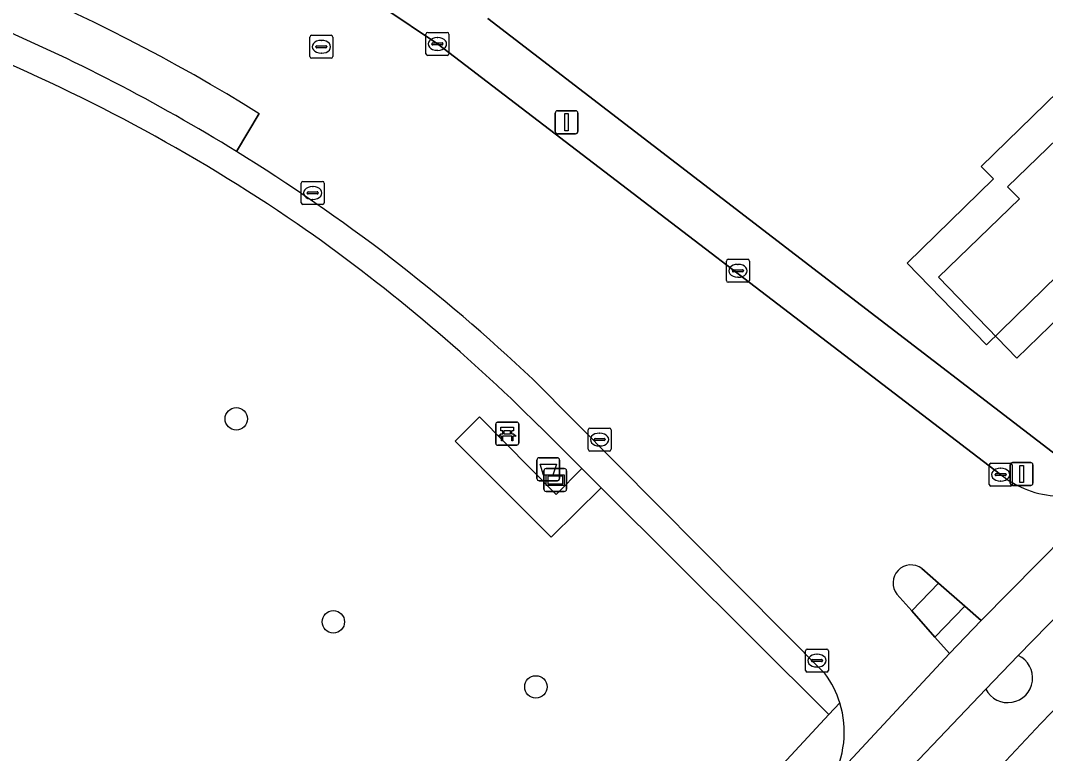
# Model space of a CAD drawing. Extents: x 162879 to 165540, y 384011 to 385181.
# Drawn here: x 163867.39 to 163912.1, y 384190.11 to 384222.07 of the extents above; entities that cross this region are included whole.
import ezdxf

# ---------------------------------------------------------------- set-up
doc = ezdxf.new("R2010")
doc.units = 0
for name, color, linetype in [('IMGEO_Afvalbak', 7, 'Continuous'), ('IMGEO_Bank', 7, 'Continuous'), ('IMGEO_Boom', 7, 'Continuous'), ('IMGEO_Erf', 7, 'Continuous'), ('IMGEO_Fietspad_open', 7, 'Continuous'), ('IMGEO_Groenvoorziening', 7, 'Continuous'), ('IMGEO_Informatiebord', 7, 'Continuous'), ('IMGEO_Kolk', 7, 'Continuous'), ('IMGEO_Lichtmast', 7, 'Continuous'), ('IMGEO_Pand', 7, 'Continuous'), ('IMGEO_Pand_vergunning_verleend', 7, 'Continuous'), ('IMGEO_Parkeervlak_open', 7, 'Continuous'), ('IMGEO_Rijbaan_lokaal_gesloten', 7, 'Continuous'), ('IMGEO_Rijbaan_lokaal_open', 7, 'Continuous'), ('IMGEO_Rioolput', 7, 'Continuous'), ('IMGEO_Verkeerseiland_open', 7, 'Continuous'), ('IMGEO_Voetpad_open', 7, 'Continuous')]:
    doc.layers.add(name, color=color, linetype=linetype)

msp = doc.modelspace()

# ---------------------------------------------------------------- linework, layer by layer
at = {"layer": 'IMGEO_Afvalbak'}
for p, q in [((163889.918, 384202.107), (163889.918, 384202.907)), ((163889.918, 384202.907), (163889.918, 384202.107)), ((163890.018, 384203.007), (163890.808, 384203.007)), ((163890.808, 384203.007), (163890.018, 384203.007)), ((163890.908, 384202.907), (163890.908, 384202.107)), ((163890.908, 384202.107), (163890.908, 384202.907)), ((163890.808, 384202.007), (163890.018, 384202.007)), ((163890.018, 384202.007), (163890.808, 384202.007))]:
    msp.add_line(p, q, dxfattribs=at)
msp.add_lwpolyline([(163890.061, 384202.721), (163890.765, 384202.721), (163890.616, 384202.251), (163890.21, 384202.251), (163890.061, 384202.721)], dxfattribs=at)
for centre, start, end in [((163890.018, 384202.907), 90, 180), ((163890.018, 384202.907), 90, 180), ((163890.808, 384202.907), 0, 90), ((163890.808, 384202.907), 360, 90), ((163890.018, 384202.107), 180, 270), ((163890.018, 384202.107), 180, 270), ((163890.808, 384202.107), 270, 0), ((163890.808, 384202.107), 270, 0)]:
    msp.add_arc(centre, 0.1, start, end, dxfattribs=at)
at = {"layer": 'IMGEO_Bank'}
for p, q in [((163888.121, 384203.632), (163888.121, 384204.473)), ((163888.121, 384204.473), (163888.121, 384203.632)), ((163888.196, 384204.557), (163889.037, 384204.557)), ((163889.037, 384204.557), (163888.196, 384204.557)), ((163889.121, 384204.482), (163889.121, 384203.641)), ((163889.121, 384203.641), (163889.121, 384204.482)), ((163888.818, 384203.955), (163888.425, 384203.955)), ((163888.43, 384204.063), (163888.43, 384204.169)), ((163888.474, 384204.169), (163888.474, 384204.063)), ((163888.762, 384204.175), (163888.48, 384204.175)), ((163888.48, 384204.057), (163888.762, 384204.057)), ((163888.768, 384204.063), (163888.768, 384204.169)), ((163888.812, 384204.169), (163888.812, 384204.063)), ((163889.046, 384203.557), (163888.205, 384203.557)), ((163888.205, 384203.557), (163889.046, 384203.557))]:
    msp.add_line(p, q, dxfattribs=at)
for points in [[(163888.424, 384204.175), (163888.338, 384204.175), (163888.338, 384204.336), (163888.901, 384204.336), (163888.901, 384204.175), (163888.818, 384204.175)], [(163888.368, 384203.955), (163888.226, 384203.955), (163888.338, 384204.057), (163888.424, 384204.057)], [(163888.418, 384203.948), (163888.418, 384203.741), (163888.375, 384203.741), (163888.375, 384203.948)], [(163888.818, 384204.057), (163888.901, 384204.057), (163889.013, 384203.955), (163888.874, 384203.955)], [(163888.868, 384203.948), (163888.868, 384203.741), (163888.824, 384203.741), (163888.824, 384203.948)]]:
    msp.add_lwpolyline(points, dxfattribs=at)
for centre, radius, start, end in [((163888.199, 384204.479), 0.0779, 92.4484, 184.2845), ((163888.199, 384204.479), 0.0779, 92.4484, 184.2845), ((163889.043, 384204.479), 0.0779, 2.4484, 94.2845), ((163889.043, 384204.479), 0.0779, 2.4484, 94.2845), ((163888.368, 384203.948), 0.00671, 2.8957, 87.1043), ((163888.425, 384203.948), 0.00671, 92.8957, 177.1043), ((163888.423, 384204.168), 0.00671, 2.8957, 87.1043), ((163888.423, 384204.064), 0.00671, 272.8957, 357.1043), ((163888.48, 384204.168), 0.00671, 92.8957, 177.1043), ((163888.48, 384204.064), 0.00671, 182.8957, 267.1043), ((163888.762, 384204.168), 0.00671, 2.8957, 87.1043), ((163888.762, 384204.064), 0.00671, 272.8957, 357.1043), ((163888.819, 384204.168), 0.00671, 92.8957, 177.1043), ((163888.819, 384204.064), 0.00671, 182.8957, 267.1043), ((163888.817, 384203.948), 0.00671, 2.8957, 87.1043), ((163888.874, 384203.948), 0.00671, 92.8957, 177.1043), ((163888.199, 384203.635), 0.0779, 182.4484, 274.2845), ((163888.199, 384203.635), 0.0779, 182.4484, 274.2845), ((163889.043, 384203.635), 0.0779, 272.4484, 4.2845), ((163889.043, 384203.635), 0.0779, 272.4484, 4.2845)]:
    msp.add_arc(centre, radius, start, end, dxfattribs=at)
at = {"layer": 'IMGEO_Boom'}
for centre in [(163876.804, 384204.705), (163881.037, 384195.851), (163889.872, 384193.016)]:
    msp.add_circle(centre, 0.489, dxfattribs=at)
at = {"layer": 'IMGEO_Erf'}
for points in [[(163887.777, 384222.157), (163902.197, 384211.088), (163913.637, 384202.307)], [(163913.255, 384211.567), (163909.534, 384207.938), (163906.064, 384211.495), (163909.825, 384215.165), (163909.295, 384215.709), (163913.781, 384220.086)]]:
    msp.add_lwpolyline(points, dxfattribs=at)
at = {"layer": 'IMGEO_Fietspad_open'}
msp.add_lwpolyline([(163909.501, 384192.917), (163910.91, 384194.382), (163916.103, 384199.695), (163915.503, 384202.185), (163909.299, 384195.914), (163907.912, 384194.473), (163902.743, 384188.908), (163904.538, 384187.716)], close=True, dxfattribs=at)
at = {"layer": 'IMGEO_Groenvoorziening'}
msp.add_lwpolyline([(163895.5, 384184.101), (163902.643, 384191.807), (163892.719, 384201.694), (163890.535, 384199.548), (163886.353, 384203.731), (163887.416, 384204.79), (163890.753, 384201.407), (163891.872, 384202.538), (163890.022, 384204.381)], dxfattribs=at)
for centre, radius, start, end in [((163835.823, 384149.371), 77.326, 55.6449, 67.97141), ((163834.681, 384148.895), 78.366, 45.07498, 55.15187)]:
    msp.add_arc(centre, radius, start, end, dxfattribs=at)
at = {"layer": 'IMGEO_Informatiebord'}
for p, q in [((163890.22, 384201.637), (163890.22, 384202.437)), ((163890.22, 384202.437), (163890.22, 384201.637)), ((163890.32, 384202.537), (163891.11, 384202.537)), ((163891.11, 384202.537), (163890.32, 384202.537)), ((163891.21, 384202.437), (163891.21, 384201.637)), ((163891.21, 384201.637), (163891.21, 384202.437)), ((163891.11, 384201.537), (163890.32, 384201.537)), ((163890.32, 384201.537), (163891.11, 384201.537))]:
    msp.add_line(p, q, dxfattribs=at)
for points in [[(163890.321, 384202.269), (163891.109, 384202.269), (163891.109, 384201.805), (163890.321, 384201.805), (163890.321, 384202.269)], [(163890.386, 384202.204), (163890.386, 384201.87), (163891.044, 384201.87), (163891.044, 384202.204), (163890.386, 384202.204)]]:
    msp.add_lwpolyline(points, dxfattribs=at)
for centre, start, end in [((163890.32, 384202.437), 90, 180), ((163890.32, 384202.437), 90, 180), ((163891.11, 384202.437), 0, 90), ((163891.11, 384202.437), 360, 90), ((163890.32, 384201.637), 180, 270), ((163890.32, 384201.637), 180, 270), ((163891.11, 384201.637), 270, 0), ((163891.11, 384201.637), 270, 0)]:
    msp.add_arc(centre, 0.1, start, end, dxfattribs=at)
at = {"layer": 'IMGEO_Kolk'}
for p, q in [((163885.077, 384220.627), (163885.077, 384221.479)), ((163885.152, 384221.553), (163886.004, 384221.553)), ((163885.565, 384221.333), (163885.59, 384221.333)), ((163886.078, 384221.479), (163886.078, 384220.627)), ((163885.336, 384221.047), (163885.336, 384221.059)), ((163885.774, 384221.01), (163885.376, 384221.01)), ((163885.379, 384221.096), (163885.777, 384221.096)), ((163885.588, 384220.773), (163885.563, 384220.773)), ((163885.82, 384221.059), (163885.82, 384221.047)), ((163886.004, 384220.553), (163885.152, 384220.553)), ((163879.638, 384214.129), (163879.638, 384214.981)), ((163879.713, 384215.055), (163880.565, 384215.055)), ((163880.639, 384214.981), (163880.639, 384214.129)), ((163879.897, 384214.549), (163879.897, 384214.561)), ((163880.335, 384214.512), (163879.937, 384214.512)), ((163879.94, 384214.598), (163880.338, 384214.598)), ((163880.126, 384214.835), (163880.151, 384214.835)), ((163880.381, 384214.561), (163880.381, 384214.549)), ((163880.149, 384214.275), (163880.124, 384214.275)), ((163880.565, 384214.055), (163879.713, 384214.055)), ((163898.183, 384210.734), (163898.183, 384211.586)), ((163898.258, 384211.66), (163899.11, 384211.66)), ((163898.671, 384211.44), (163898.696, 384211.44)), ((163899.184, 384211.586), (163899.184, 384210.734)), ((163898.442, 384211.154), (163898.442, 384211.166)), ((163898.88, 384211.117), (163898.482, 384211.117)), ((163898.485, 384211.203), (163898.883, 384211.203)), ((163898.926, 384211.166), (163898.926, 384211.154)), ((163899.11, 384210.66), (163898.258, 384210.66)), ((163898.694, 384210.88), (163898.669, 384210.88)), ((163892.152, 384203.376), (163892.152, 384204.228)), ((163892.227, 384204.302), (163893.079, 384204.302)), ((163893.153, 384204.228), (163893.153, 384203.376)), ((163892.411, 384203.796), (163892.411, 384203.808)), ((163892.454, 384203.845), (163892.852, 384203.845)), ((163892.64, 384204.082), (163892.665, 384204.082)), ((163892.895, 384203.808), (163892.895, 384203.796)), ((163892.849, 384203.759), (163892.451, 384203.759)), ((163892.663, 384203.522), (163892.638, 384203.522)), ((163893.079, 384203.302), (163892.227, 384203.302)), ((163909.644, 384201.845), (163909.644, 384202.697)), ((163909.719, 384202.771), (163910.571, 384202.771)), ((163910.132, 384202.551), (163910.157, 384202.551)), ((163910.645, 384202.697), (163910.645, 384201.845)), ((163909.903, 384202.265), (163909.903, 384202.277)), ((163910.341, 384202.228), (163909.943, 384202.228)), ((163909.946, 384202.314), (163910.344, 384202.314)), ((163910.155, 384201.991), (163910.13, 384201.991)), ((163910.387, 384202.277), (163910.387, 384202.265)), ((163910.571, 384201.771), (163909.719, 384201.771)), ((163901.633, 384193.737), (163901.633, 384194.589)), ((163901.708, 384194.663), (163902.56, 384194.663)), ((163902.121, 384194.443), (163902.146, 384194.443)), ((163902.634, 384194.589), (163902.634, 384193.737)), ((163901.892, 384194.157), (163901.892, 384194.169)), ((163902.33, 384194.12), (163901.932, 384194.12)), ((163901.935, 384194.206), (163902.333, 384194.206)), ((163902.376, 384194.169), (163902.376, 384194.157)), ((163902.56, 384193.663), (163901.708, 384193.663)), ((163902.144, 384193.883), (163902.119, 384193.883))]:
    msp.add_line(p, q, dxfattribs=at)
for points in [[(163885.077, 384220.627), (163885.077, 384221.479)], [(163885.152, 384221.553), (163886.004, 384221.553)], [(163886.078, 384221.479), (163886.078, 384220.627)], [(163886.004, 384220.553), (163885.152, 384220.553)], [(163879.638, 384214.129), (163879.638, 384214.981)], [(163879.713, 384215.055), (163880.565, 384215.055)], [(163880.639, 384214.981), (163880.639, 384214.129)], [(163880.565, 384214.055), (163879.713, 384214.055)], [(163898.183, 384210.734), (163898.183, 384211.586)], [(163898.258, 384211.66), (163899.11, 384211.66)], [(163899.184, 384211.586), (163899.184, 384210.734)], [(163899.11, 384210.66), (163898.258, 384210.66)], [(163892.152, 384203.376), (163892.152, 384204.228)], [(163892.227, 384204.302), (163893.079, 384204.302)], [(163893.153, 384204.228), (163893.153, 384203.376)], [(163893.079, 384203.302), (163892.227, 384203.302)], [(163909.644, 384201.845), (163909.644, 384202.697)], [(163909.719, 384202.771), (163910.571, 384202.771)], [(163910.645, 384202.697), (163910.645, 384201.845)], [(163910.571, 384201.771), (163909.719, 384201.771)], [(163901.633, 384193.737), (163901.633, 384194.589)], [(163901.708, 384194.663), (163902.56, 384194.663)], [(163902.634, 384194.589), (163902.634, 384193.737)], [(163902.56, 384193.663), (163901.708, 384193.663)]]:
    msp.add_lwpolyline(points, dxfattribs=at)
for centre, radius, start, end in [((163885.154, 384221.477), 0.0765, 91.552, 178.448), ((163885.154, 384221.477), 0.0765, 91.552, 178.448), ((163886.002, 384221.477), 0.0765, 1.552, 88.448), ((163886.002, 384221.477), 0.0765, 1.552, 88.448), ((163885.376, 384221.056), 0.0403, 85.8775, 175.7526), ((163885.373, 384221.046), 0.0366, 178.938, 274.7102), ((163885.777, 384221.053), 0.043, 264.8664, 352.4533), ((163885.781, 384221.058), 0.0386, 1.7309, 96.639), ((163885.154, 384220.629), 0.0765, 181.552, 268.448), ((163885.154, 384220.629), 0.0765, 181.552, 268.448), ((163886.002, 384220.629), 0.0765, 271.552, 358.448), ((163886.002, 384220.629), 0.0765, 271.552, 358.448), ((163879.715, 384214.979), 0.0765, 91.552, 178.448), ((163879.715, 384214.979), 0.0765, 91.552, 178.448), ((163880.563, 384214.979), 0.0765, 1.552, 88.448), ((163880.563, 384214.979), 0.0765, 1.552, 88.448), ((163879.937, 384214.558), 0.0403, 85.8775, 175.7526), ((163879.934, 384214.548), 0.0366, 178.938, 274.7102), ((163880.338, 384214.555), 0.043, 264.8664, 352.4533), ((163880.342, 384214.56), 0.0386, 1.7309, 96.639), ((163879.715, 384214.131), 0.0765, 181.552, 268.448), ((163879.715, 384214.131), 0.0765, 181.552, 268.448), ((163880.563, 384214.131), 0.0765, 271.552, 358.448), ((163880.563, 384214.131), 0.0765, 271.552, 358.448), ((163898.26, 384211.584), 0.0765, 91.552, 178.448), ((163898.26, 384211.584), 0.0765, 91.552, 178.448), ((163899.108, 384211.584), 0.0765, 1.552, 88.448), ((163899.108, 384211.584), 0.0765, 1.552, 88.448), ((163898.482, 384211.163), 0.0403, 85.8775, 175.7526), ((163898.479, 384211.153), 0.0366, 178.938, 274.7102), ((163898.883, 384211.16), 0.043, 264.8664, 352.4533), ((163898.887, 384211.165), 0.0386, 1.7309, 96.639), ((163898.26, 384210.736), 0.0765, 181.552, 268.448), ((163898.26, 384210.736), 0.0765, 181.552, 268.448), ((163899.108, 384210.736), 0.0765, 271.552, 358.448), ((163899.108, 384210.736), 0.0765, 271.552, 358.448), ((163892.229, 384204.226), 0.0765, 91.552, 178.448), ((163892.229, 384204.226), 0.0765, 91.552, 178.448), ((163893.077, 384204.226), 0.0765, 1.552, 88.448), ((163893.077, 384204.226), 0.0765, 1.552, 88.448), ((163892.451, 384203.805), 0.0403, 85.8775, 175.7526), ((163892.448, 384203.795), 0.0366, 178.938, 274.7102), ((163892.852, 384203.802), 0.043, 264.8664, 352.4533), ((163892.856, 384203.807), 0.0386, 1.7309, 96.639), ((163892.229, 384203.378), 0.0765, 181.552, 268.448), ((163892.229, 384203.378), 0.0765, 181.552, 268.448), ((163893.077, 384203.378), 0.0765, 271.552, 358.448), ((163893.077, 384203.378), 0.0765, 271.552, 358.448), ((163909.721, 384202.695), 0.0765, 91.552, 178.448), ((163909.721, 384202.695), 0.0765, 91.552, 178.448), ((163910.569, 384202.695), 0.0765, 1.552, 88.448), ((163910.569, 384202.695), 0.0765, 1.552, 88.448), ((163909.943, 384202.274), 0.0403, 85.8775, 175.7526), ((163909.94, 384202.264), 0.0366, 178.938, 274.7102), ((163910.344, 384202.271), 0.043, 264.8664, 352.4533), ((163910.348, 384202.276), 0.0386, 1.7309, 96.639), ((163909.721, 384201.847), 0.0765, 181.552, 268.448), ((163909.721, 384201.847), 0.0765, 181.552, 268.448), ((163910.569, 384201.847), 0.0765, 271.552, 358.448), ((163910.569, 384201.847), 0.0765, 271.552, 358.448), ((163901.71, 384194.587), 0.0765, 91.552, 178.448), ((163901.71, 384194.587), 0.0765, 91.552, 178.448), ((163902.558, 384194.587), 0.0765, 1.552, 88.448), ((163902.558, 384194.587), 0.0765, 1.552, 88.448), ((163901.932, 384194.166), 0.0403, 85.8775, 175.7526), ((163901.929, 384194.156), 0.0366, 178.938, 274.7102), ((163902.333, 384194.163), 0.043, 264.8664, 352.4533), ((163902.337, 384194.168), 0.0386, 1.7309, 96.639), ((163901.71, 384193.739), 0.0765, 181.552, 268.448), ((163901.71, 384193.739), 0.0765, 181.552, 268.448), ((163902.558, 384193.739), 0.0765, 271.552, 358.448), ((163902.558, 384193.739), 0.0765, 271.552, 358.448)]:
    msp.add_arc(centre, radius, start, end, dxfattribs=at)
for centre, major_axis, ratio, start_param, end_param in [((163885.564, 384221.053), (-0.387, 0.002), 0.722429, 4.712389, 7.853982), ((163885.589, 384221.053), (-0.39, 0.002), 0.717154, 1.570796, 4.712389), ((163880.125, 384214.555), (-0.387, 0.002), 0.722429, 4.712389, 7.853982), ((163880.15, 384214.555), (-0.39, 0.002), 0.717154, 1.570796, 4.712389), ((163898.67, 384211.16), (-0.387, 0.002), 0.722429, 4.712389, 7.853982), ((163898.695, 384211.16), (-0.39, 0.002), 0.717154, 1.570796, 4.712389), ((163892.639, 384203.802), (-0.387, 0.002), 0.722429, 4.712389, 7.853982), ((163892.664, 384203.802), (-0.39, 0.002), 0.717154, 1.570796, 4.712389), ((163910.131, 384202.271), (-0.387, 0.002), 0.722429, 4.712389, 7.853982), ((163910.156, 384202.271), (-0.39, 0.002), 0.717154, 1.570796, 4.712389), ((163902.12, 384194.163), (-0.387, 0.002), 0.722429, 4.712389, 7.853982), ((163902.145, 384194.163), (-0.39, 0.002), 0.717154, 1.570796, 4.712389)]:
    msp.add_ellipse(centre, major_axis=major_axis, ratio=ratio, start_param=start_param, end_param=end_param, dxfattribs=at)
at = {"layer": 'IMGEO_Lichtmast'}
for p, q in [((163890.816, 384218.137), (163891.606, 384218.137)), ((163891.606, 384218.137), (163890.816, 384218.137)), ((163890.716, 384217.237), (163890.716, 384218.037)), ((163890.716, 384218.037), (163890.716, 384217.237)), ((163891.706, 384218.037), (163891.706, 384217.237)), ((163891.706, 384217.237), (163891.706, 384218.037)), ((163891.606, 384217.137), (163890.816, 384217.137)), ((163890.816, 384217.137), (163891.606, 384217.137)), ((163910.564, 384201.899), (163910.564, 384202.699)), ((163910.564, 384202.699), (163910.564, 384201.899)), ((163910.664, 384202.799), (163911.454, 384202.799)), ((163911.454, 384202.799), (163910.664, 384202.799)), ((163911.554, 384202.699), (163911.554, 384201.899)), ((163911.554, 384201.899), (163911.554, 384202.699)), ((163911.454, 384201.799), (163910.664, 384201.799)), ((163910.664, 384201.799), (163911.454, 384201.799))]:
    msp.add_line(p, q, dxfattribs=at)
for points in [[(163891.136, 384218.012), (163891.286, 384218.012), (163891.286, 384217.262), (163891.136, 384217.262), (163891.136, 384218.012)], [(163910.984, 384202.674), (163911.134, 384202.674), (163911.134, 384201.924), (163910.984, 384201.924), (163910.984, 384202.674)]]:
    msp.add_lwpolyline(points, dxfattribs=at)
for centre, start, end in [((163890.816, 384218.037), 90, 180), ((163890.816, 384218.037), 90, 180), ((163891.606, 384218.037), 0, 90), ((163891.606, 384218.037), 360, 90), ((163890.816, 384217.237), 180, 270), ((163890.816, 384217.237), 180, 270), ((163891.606, 384217.237), 270, 0), ((163891.606, 384217.237), 270, 0), ((163910.664, 384202.699), 90, 180), ((163910.664, 384202.699), 90, 180), ((163911.454, 384202.699), 0, 90), ((163911.454, 384202.699), 360, 90), ((163910.664, 384201.899), 180, 270), ((163910.664, 384201.899), 180, 270), ((163911.454, 384201.899), 270, 0), ((163911.454, 384201.899), 270, 0)]:
    msp.add_arc(centre, 0.1, start, end, dxfattribs=at)
at = {"layer": 'IMGEO_Pand'}
msp.add_lwpolyline([(163916.309, 384217.475), (163913.781, 384220.086), (163909.295, 384215.709), (163909.825, 384215.165), (163906.064, 384211.495), (163909.534, 384207.938), (163913.255, 384211.567), (163918.107, 384206.594), (163922.628, 384210.949)], close=True, dxfattribs=at)
at = {"layer": 'IMGEO_Pand_vergunning_verleend'}
msp.add_lwpolyline([(163907.437, 384210.879), (163910.964, 384214.294), (163910.45, 384214.824), (163914.799, 384219.035), (163916.309, 384217.475), (163922.628, 384210.949), (163918.107, 384206.594), (163914.21, 384210.604), (163910.852, 384207.352)], close=True, dxfattribs=at)
at = {"layer": 'IMGEO_Parkeervlak_open'}
msp.add_lwpolyline([(163876.809, 384216.362), (163877.801, 384218.012)], dxfattribs=at)
for centre, radius, start, end in [((163836.209, 384151.273), 78.638, 58.06837, 96.32438), ((163834.58, 384147.958), 80.389, 58.31116, 67.06318)]:
    msp.add_arc(centre, radius, start, end, dxfattribs=at)
at = {"layer": 'IMGEO_Rijbaan_lokaal_gesloten'}
msp.add_arc((164047.992, 384060.964), 188.517, 132.52322, 138.73432, dxfattribs=at)
at = {"layer": 'IMGEO_Rijbaan_lokaal_open'}
for points in [[(163885.575, 384221.055), (163883.235, 384222.627), (163879.41, 384224.949), (163876.075, 384226.717), (163874.054, 384227.681), (163869.123, 384229.738)], [(163910.141, 384202.273), (163885.575, 384221.055)], [(163877.801, 384218.012), (163876.809, 384216.362)], [(163889.733, 384206.439), (163902.49, 384193.579)], [(163906.709, 384198.176), (163907.439, 384197.539), (163908.581, 384196.541), (163909.299, 384195.914), (163915.503, 384202.185)], [(163916.103, 384199.695), (163910.91, 384194.382)], [(163902.743, 384188.908), (163907.912, 384194.473), (163907.277, 384195.188), (163906.268, 384196.326), (163905.622, 384197.054)], [(163909.501, 384192.917), (163904.538, 384187.716)]]:
    msp.add_lwpolyline(points, dxfattribs=at)
for centre, radius, start, end in [((163836.209, 384151.273), 78.638, 58.06837, 96.32438), ((163834.582, 384147.986), 80.364, 46.66464, 58.30152), ((163912.878, 384205.735), 4.413, 231.6726, 267.005), ((164047.992, 384060.964), 188.517, 132.52322, 138.73432), ((163906.235, 384197.547), 0.787, 53.0055, 218.81), ((163910.46, 384193.405), 1.076, 206.9442, 65.2883), ((163899.087, 384191.055), 4.237, 17.3198, 36.5699), ((163899.087, 384191.052), 4.238, 329.6177, 17.3588)]:
    msp.add_arc(centre, radius, start, end, dxfattribs=at)
at = {"layer": 'IMGEO_Rioolput'}
for p, q in [((163880.013, 384220.502), (163880.013, 384221.354)), ((163880.088, 384221.428), (163880.94, 384221.428)), ((163881.014, 384221.354), (163881.014, 384220.502)), ((163880.272, 384220.922), (163880.272, 384220.934)), ((163880.71, 384220.885), (163880.312, 384220.885)), ((163880.315, 384220.971), (163880.713, 384220.971)), ((163880.501, 384221.208), (163880.526, 384221.208)), ((163880.756, 384220.934), (163880.756, 384220.922)), ((163880.94, 384220.428), (163880.088, 384220.428)), ((163880.524, 384220.648), (163880.499, 384220.648))]:
    msp.add_line(p, q, dxfattribs=at)
for points in [[(163880.013, 384220.502), (163880.013, 384221.354)], [(163880.088, 384221.428), (163880.94, 384221.428)], [(163881.014, 384221.354), (163881.014, 384220.502)], [(163880.94, 384220.428), (163880.088, 384220.428)]]:
    msp.add_lwpolyline(points, dxfattribs=at)
for centre, radius, start, end in [((163880.09, 384221.352), 0.0765, 91.552, 178.448), ((163880.09, 384221.352), 0.0765, 91.552, 178.448), ((163880.938, 384221.352), 0.0765, 1.552, 88.448), ((163880.938, 384221.352), 0.0765, 1.552, 88.448), ((163880.312, 384220.931), 0.0403, 85.8775, 175.7526), ((163880.309, 384220.921), 0.0366, 178.938, 274.7102), ((163880.713, 384220.928), 0.043, 264.8664, 352.4533), ((163880.717, 384220.933), 0.0386, 1.7309, 96.639), ((163880.09, 384220.504), 0.0765, 181.552, 268.448), ((163880.09, 384220.504), 0.0765, 181.552, 268.448), ((163880.938, 384220.504), 0.0765, 271.552, 358.448), ((163880.938, 384220.504), 0.0765, 271.552, 358.448)]:
    msp.add_arc(centre, radius, start, end, dxfattribs=at)
for centre, major_axis, ratio, start_param, end_param in [((163880.5, 384220.928), (-0.387, 0.002), 0.722429, 4.712389, 7.853982), ((163880.525, 384220.928), (-0.39, 0.002), 0.717154, 1.570796, 4.712389)]:
    msp.add_ellipse(centre, major_axis=major_axis, ratio=ratio, start_param=start_param, end_param=end_param, dxfattribs=at)
at = {"layer": 'IMGEO_Verkeerseiland_open'}
for points in [[(163905.622, 384197.054), (163906.268, 384196.326), (163907.439, 384197.539), (163906.709, 384198.176)], [(163910.91, 384194.382), (163909.501, 384192.917)]]:
    msp.add_lwpolyline(points, dxfattribs=at)
msp.add_lwpolyline([(163909.299, 384195.914), (163908.581, 384196.541), (163907.277, 384195.188), (163907.912, 384194.473)], close=True, dxfattribs=at)
for centre, radius, start, end in [((163906.235, 384197.547), 0.787, 53.0055, 218.81), ((163910.46, 384193.405), 1.076, 206.9442, 65.2883)]:
    msp.add_arc(centre, radius, start, end, dxfattribs=at)
at = {"layer": 'IMGEO_Voetpad_open'}
for points in [[(163869.123, 384229.738), (163874.054, 384227.681), (163876.075, 384226.717), (163876.309, 384227.158), (163879.644, 384225.39), (163879.41, 384224.949), (163883.235, 384222.627), (163885.575, 384221.055), (163910.141, 384202.273)], [(163912.647, 384201.328), (163913.637, 384202.307), (163902.197, 384211.088), (163887.777, 384222.157)], [(163902.49, 384193.579), (163889.733, 384206.439)], [(163890.022, 384204.381), (163891.872, 384202.538), (163892.719, 384201.694), (163902.643, 384191.807), (163903.132, 384192.316)], [(163903.132, 384192.316), (163902.643, 384191.807), (163895.5, 384184.101)]]:
    msp.add_lwpolyline(points, dxfattribs=at)
for points in [[(163891.872, 384202.538), (163890.753, 384201.407), (163887.416, 384204.79), (163886.353, 384203.731), (163890.535, 384199.548), (163892.719, 384201.694)], [(163907.439, 384197.539), (163906.268, 384196.326), (163907.277, 384195.188), (163908.581, 384196.541)]]:
    msp.add_lwpolyline(points, close=True, dxfattribs=at)
for centre, radius, start, end in [((163834.58, 384147.958), 80.389, 58.31116, 67.06318), ((163835.823, 384149.371), 77.326, 55.6449, 67.97141), ((163834.582, 384147.986), 80.364, 46.66464, 58.30152), ((163834.681, 384148.895), 78.366, 45.07498, 55.15187), ((163912.878, 384205.735), 4.413, 231.6726, 267.005), ((163899.087, 384191.055), 4.237, 17.3198, 36.5699), ((163899.087, 384191.052), 4.238, 329.6177, 17.3588)]:
    msp.add_arc(centre, radius, start, end, dxfattribs=at)

doc.saveas('drawing.dxf')
